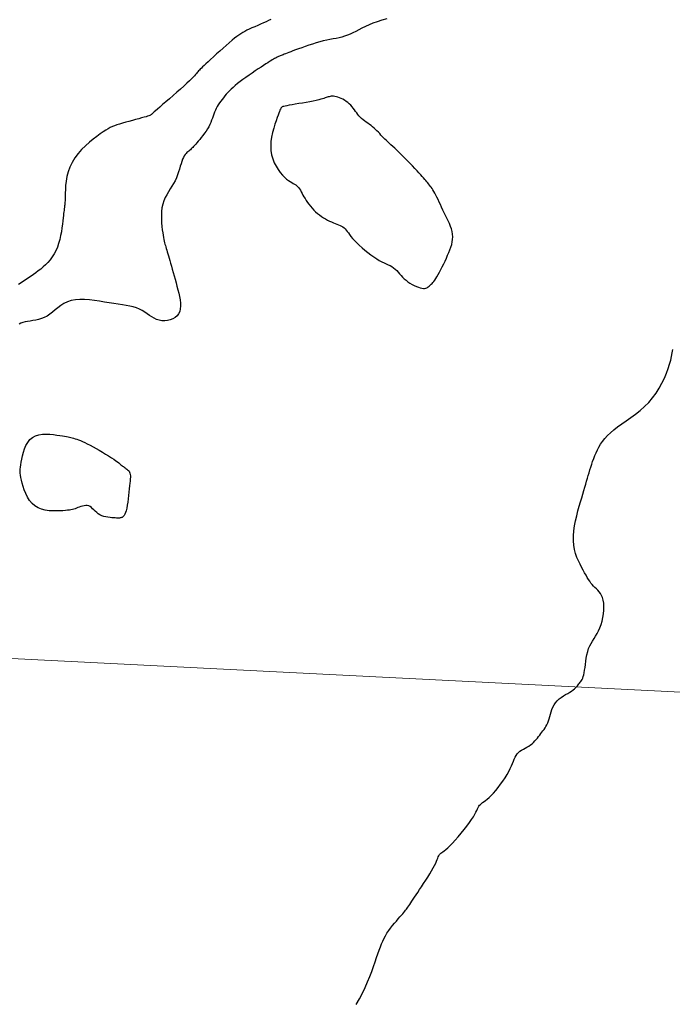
# Model space of a CAD drawing. Header units: millimetres. Extents: x 32690613 to 32693367, y 5343692 to 5344708.
# Tile 527 of 656: x 32692421 to 32692436, y 5344471 to 5344493. Entities that reach past the tile are written whole.
import ezdxf

# ---------------------------------------------------------------- set-up
doc = ezdxf.new("R2010")
doc.units = ezdxf.units.MM
doc.header["$LTSCALE"] = 20
doc.layers.get('0').update_dxf_attribs({"lineweight": 18})
doc.layers.get('Defpoints').update_dxf_attribs({"color": 11, "lineweight": 18})
for name, color, linetype in [('02-DGM_HL_493.00', 102, 'Continuous'), ('02-DGM_HL_493.50', 112, 'Continuous'), ('02-DGM_HL_494.00', 122, 'Continuous')]:
    doc.layers.add(name, color=color, linetype=linetype)

# ---------------------------------------------------------------- blocks, each defined once
blk = doc.blocks.new('A$C78070446')
blk.add_line((4469505.561, 5343027.116), (4470255.144, 5342959.865))

msp = doc.modelspace()

# ---------------------------------------------------------------- linework, layer by layer
at = {"layer": '02-DGM_HL_493.00', "elevation": 493, "flags": 128}
msp.add_lwpolyline([(32692426.617, 5344493.35), (32692426.569, 5344493.328), (32692426.514, 5344493.303), (32692426.454, 5344493.276), (32692426.39, 5344493.248), (32692426.324, 5344493.219), (32692426.259, 5344493.191), (32692426.196, 5344493.163), (32692426.137, 5344493.136), (32692426.085, 5344493.111), (32692426.037, 5344493.086), (32692425.992, 5344493.061), (32692425.948, 5344493.034), (32692425.904, 5344493.005), (32692425.858, 5344492.971), (32692425.807, 5344492.932), (32692425.751, 5344492.886), (32692425.688, 5344492.832), (32692425.62, 5344492.773), (32692425.549, 5344492.71), (32692425.476, 5344492.646), (32692425.404, 5344492.581), (32692425.335, 5344492.518), (32692425.271, 5344492.46), (32692425.214, 5344492.407), (32692425.166, 5344492.363), (32692425.125, 5344492.325), (32692425.091, 5344492.293), (32692425.064, 5344492.266), (32692425.04, 5344492.243), (32692425.021, 5344492.222), (32692425.003, 5344492.203), (32692424.987, 5344492.184), (32692424.972, 5344492.165), (32692424.955, 5344492.144), (32692424.935, 5344492.121), (32692424.911, 5344492.093), (32692424.881, 5344492.061), (32692424.843, 5344492.023), (32692424.797, 5344491.978), (32692424.741, 5344491.926), (32692424.674, 5344491.864), (32692424.598, 5344491.797), (32692424.517, 5344491.725), (32692424.432, 5344491.651), (32692424.349, 5344491.579), (32692424.269, 5344491.51), (32692424.196, 5344491.447), (32692424.132, 5344491.392), (32692424.081, 5344491.347), (32692424.041, 5344491.312), (32692424.011, 5344491.285), (32692423.988, 5344491.265), (32692423.972, 5344491.251), (32692423.961, 5344491.241), (32692423.953, 5344491.233), (32692423.947, 5344491.228), (32692423.941, 5344491.223), (32692423.933, 5344491.217), (32692423.923, 5344491.212), (32692423.908, 5344491.205), (32692423.888, 5344491.198), (32692423.861, 5344491.189), (32692423.826, 5344491.178), (32692423.782, 5344491.165), (32692423.727, 5344491.15), (32692423.663, 5344491.132), (32692423.594, 5344491.114), (32692423.52, 5344491.094), (32692423.445, 5344491.073), (32692423.371, 5344491.052), (32692423.3, 5344491.032), (32692423.235, 5344491.013), (32692423.176, 5344490.994), (32692423.124, 5344490.976), (32692423.075, 5344490.956), (32692423.027, 5344490.934), (32692422.978, 5344490.908), (32692422.925, 5344490.876), (32692422.867, 5344490.839), (32692422.802, 5344490.793), (32692422.727, 5344490.738), (32692422.645, 5344490.676), (32692422.558, 5344490.605), (32692422.471, 5344490.527), (32692422.385, 5344490.442), (32692422.305, 5344490.351), (32692422.232, 5344490.255), (32692422.17, 5344490.155), (32692422.121, 5344490.05), (32692422.084, 5344489.944), (32692422.057, 5344489.838), (32692422.039, 5344489.734), (32692422.027, 5344489.636), (32692422.021, 5344489.545), (32692422.018, 5344489.464), (32692422.017, 5344489.395), (32692422.015, 5344489.339), (32692422.014, 5344489.296), (32692422.013, 5344489.263), (32692422.011, 5344489.239), (32692422.01, 5344489.223), (32692422.008, 5344489.212), (32692422.007, 5344489.205), (32692422.006, 5344489.2), (32692422.005, 5344489.195), (32692422.005, 5344489.191), (32692422.004, 5344489.186), (32692422.004, 5344489.181), (32692422.003, 5344489.175), (32692422.003, 5344489.168), (32692422.002, 5344489.16), (32692422, 5344489.15), (32692421.999, 5344489.139), (32692421.997, 5344489.124), (32692421.994, 5344489.106), (32692421.991, 5344489.082), (32692421.987, 5344489.052), (32692421.983, 5344489.015), (32692421.978, 5344488.969), (32692421.972, 5344488.913), (32692421.965, 5344488.847), (32692421.956, 5344488.772), (32692421.946, 5344488.691), (32692421.932, 5344488.604), (32692421.916, 5344488.516), (32692421.896, 5344488.427), (32692421.871, 5344488.339), (32692421.842, 5344488.256), (32692421.807, 5344488.178), (32692421.768, 5344488.106), (32692421.725, 5344488.039), (32692421.678, 5344487.977), (32692421.628, 5344487.919), (32692421.577, 5344487.865), (32692421.524, 5344487.816), (32692421.47, 5344487.769), (32692421.416, 5344487.726), (32692421.363, 5344487.685), (32692421.309, 5344487.646), (32692421.254, 5344487.608), (32692421.2, 5344487.571), (32692421.144, 5344487.535), (32692421.088, 5344487.499), (32692421.032, 5344487.462), (32692420.974, 5344487.424)], dxfattribs=at)
at = {"layer": '02-DGM_HL_493.50', "elevation": 493.5, "flags": 128}
for points in [[(32692429.213, 5344493.364), (32692429.104, 5344493.334), (32692429.001, 5344493.303), (32692428.904, 5344493.269), (32692428.816, 5344493.233), (32692428.734, 5344493.196), (32692428.658, 5344493.159), (32692428.587, 5344493.122), (32692428.52, 5344493.087), (32692428.455, 5344493.054), (32692428.393, 5344493.024), (32692428.331, 5344492.998), (32692428.269, 5344492.976), (32692428.207, 5344492.958), (32692428.144, 5344492.943), (32692428.078, 5344492.93), (32692428.011, 5344492.917), (32692427.942, 5344492.903), (32692427.869, 5344492.888), (32692427.793, 5344492.871), (32692427.713, 5344492.85), (32692427.632, 5344492.827), (32692427.549, 5344492.801), (32692427.466, 5344492.774), (32692427.386, 5344492.747), (32692427.309, 5344492.72), (32692427.237, 5344492.694), (32692427.172, 5344492.67), (32692427.114, 5344492.649), (32692427.064, 5344492.63), (32692427.019, 5344492.613), (32692426.981, 5344492.599), (32692426.947, 5344492.586), (32692426.918, 5344492.574), (32692426.892, 5344492.564), (32692426.869, 5344492.555), (32692426.848, 5344492.546), (32692426.828, 5344492.538), (32692426.81, 5344492.53), (32692426.792, 5344492.523), (32692426.774, 5344492.515), (32692426.757, 5344492.506), (32692426.739, 5344492.497), (32692426.72, 5344492.487), (32692426.699, 5344492.476), (32692426.676, 5344492.463), (32692426.651, 5344492.448), (32692426.622, 5344492.43), (32692426.589, 5344492.409), (32692426.55, 5344492.385), (32692426.506, 5344492.357), (32692426.456, 5344492.324), (32692426.399, 5344492.286), (32692426.336, 5344492.245), (32692426.269, 5344492.2), (32692426.2, 5344492.153), (32692426.13, 5344492.105), (32692426.061, 5344492.057), (32692425.994, 5344492.008), (32692425.932, 5344491.962), (32692425.875, 5344491.917), (32692425.823, 5344491.874), (32692425.776, 5344491.833), (32692425.732, 5344491.794), (32692425.692, 5344491.755), (32692425.655, 5344491.717), (32692425.621, 5344491.679), (32692425.588, 5344491.641), (32692425.556, 5344491.603), (32692425.526, 5344491.565), (32692425.497, 5344491.525), (32692425.469, 5344491.486), (32692425.443, 5344491.446), (32692425.419, 5344491.405), (32692425.397, 5344491.363), (32692425.378, 5344491.321), (32692425.36, 5344491.278), (32692425.343, 5344491.234), (32692425.327, 5344491.189), (32692425.311, 5344491.143), (32692425.294, 5344491.097), (32692425.275, 5344491.05), (32692425.254, 5344491.002), (32692425.229, 5344490.953), (32692425.2, 5344490.904), (32692425.168, 5344490.855), (32692425.134, 5344490.806), (32692425.098, 5344490.758), (32692425.063, 5344490.713), (32692425.028, 5344490.67), (32692424.994, 5344490.63), (32692424.964, 5344490.595), (32692424.937, 5344490.563), (32692424.913, 5344490.536), (32692424.891, 5344490.512), (32692424.872, 5344490.491), (32692424.854, 5344490.472), (32692424.836, 5344490.455), (32692424.819, 5344490.439), (32692424.801, 5344490.424), (32692424.782, 5344490.408), (32692424.762, 5344490.392), (32692424.742, 5344490.374), (32692424.721, 5344490.353), (32692424.701, 5344490.329), (32692424.681, 5344490.3), (32692424.661, 5344490.266), (32692424.643, 5344490.225), (32692424.626, 5344490.178), (32692424.609, 5344490.125), (32692424.592, 5344490.067), (32692424.574, 5344490.006), (32692424.554, 5344489.942), (32692424.531, 5344489.877), (32692424.506, 5344489.811), (32692424.476, 5344489.746), (32692424.442, 5344489.684), (32692424.404, 5344489.622), (32692424.365, 5344489.56), (32692424.326, 5344489.498), (32692424.288, 5344489.433), (32692424.253, 5344489.367), (32692424.223, 5344489.296), (32692424.199, 5344489.221), (32692424.183, 5344489.141), (32692424.173, 5344489.057), (32692424.169, 5344488.972), (32692424.17, 5344488.886), (32692424.174, 5344488.803), (32692424.181, 5344488.723), (32692424.19, 5344488.649), (32692424.199, 5344488.582), (32692424.208, 5344488.525), (32692424.217, 5344488.475), (32692424.225, 5344488.432), (32692424.233, 5344488.393), (32692424.242, 5344488.359), (32692424.25, 5344488.326), (32692424.259, 5344488.295), (32692424.269, 5344488.263), (32692424.279, 5344488.229), (32692424.289, 5344488.192), (32692424.301, 5344488.153), (32692424.313, 5344488.11), (32692424.327, 5344488.064), (32692424.341, 5344488.014), (32692424.357, 5344487.959), (32692424.375, 5344487.9), (32692424.393, 5344487.836), (32692424.413, 5344487.767), (32692424.434, 5344487.695), (32692424.455, 5344487.619), (32692424.477, 5344487.542), (32692424.498, 5344487.464), (32692424.519, 5344487.385), (32692424.54, 5344487.306), (32692424.559, 5344487.228), (32692424.575, 5344487.152), (32692424.588, 5344487.078), (32692424.596, 5344487.007), (32692424.598, 5344486.941), (32692424.593, 5344486.878), (32692424.579, 5344486.821), (32692424.555, 5344486.77), (32692424.52, 5344486.725), (32692424.476, 5344486.687), (32692424.425, 5344486.657), (32692424.368, 5344486.634), (32692424.307, 5344486.618), (32692424.244, 5344486.611), (32692424.182, 5344486.612), (32692424.121, 5344486.622), (32692424.064, 5344486.641), (32692424.01, 5344486.667), (32692423.957, 5344486.698), (32692423.904, 5344486.733), (32692423.851, 5344486.769), (32692423.797, 5344486.806), (32692423.739, 5344486.841), (32692423.678, 5344486.872), (32692423.612, 5344486.898), (32692423.541, 5344486.92), (32692423.464, 5344486.938), (32692423.383, 5344486.954), (32692423.296, 5344486.969), (32692423.205, 5344486.982), (32692423.108, 5344486.997), (32692423.005, 5344487.012), (32692422.898, 5344487.03), (32692422.787, 5344487.048), (32692422.675, 5344487.065), (32692422.563, 5344487.079), (32692422.452, 5344487.088), (32692422.346, 5344487.09), (32692422.245, 5344487.083), (32692422.152, 5344487.066), (32692422.067, 5344487.037), (32692421.99, 5344486.999), (32692421.92, 5344486.954), (32692421.854, 5344486.904), (32692421.792, 5344486.853), (32692421.732, 5344486.802), (32692421.673, 5344486.756), (32692421.612, 5344486.715), (32692421.55, 5344486.683), (32692421.487, 5344486.659), (32692421.423, 5344486.64), (32692421.359, 5344486.626), (32692421.296, 5344486.615), (32692421.235, 5344486.606), (32692421.177, 5344486.597), (32692421.122, 5344486.586), (32692421.072, 5344486.573), (32692421.026, 5344486.557), (32692420.984, 5344486.539)], [(32692428.528, 5344471.314), (32692428.601, 5344471.441), (32692428.668, 5344471.569), (32692428.728, 5344471.695), (32692428.783, 5344471.819), (32692428.833, 5344471.939), (32692428.877, 5344472.055), (32692428.917, 5344472.165), (32692428.954, 5344472.269), (32692428.986, 5344472.364), (32692429.016, 5344472.452), (32692429.044, 5344472.531), (32692429.07, 5344472.604), (32692429.097, 5344472.672), (32692429.124, 5344472.735), (32692429.152, 5344472.796), (32692429.183, 5344472.854), (32692429.217, 5344472.911), (32692429.256, 5344472.968), (32692429.297, 5344473.024), (32692429.34, 5344473.079), (32692429.384, 5344473.133), (32692429.427, 5344473.183), (32692429.468, 5344473.231), (32692429.506, 5344473.274), (32692429.541, 5344473.313), (32692429.57, 5344473.346), (32692429.594, 5344473.375), (32692429.615, 5344473.401), (32692429.634, 5344473.425), (32692429.651, 5344473.448), (32692429.668, 5344473.471), (32692429.685, 5344473.496), (32692429.704, 5344473.523), (32692429.725, 5344473.553), (32692429.748, 5344473.587), (32692429.774, 5344473.626), (32692429.803, 5344473.668), (32692429.835, 5344473.715), (32692429.87, 5344473.767), (32692429.907, 5344473.823), (32692429.948, 5344473.885), (32692429.992, 5344473.951), (32692430.038, 5344474.021), (32692430.084, 5344474.094), (32692430.13, 5344474.166), (32692430.174, 5344474.238), (32692430.215, 5344474.306), (32692430.252, 5344474.37), (32692430.283, 5344474.428), (32692430.308, 5344474.479), (32692430.328, 5344474.522), (32692430.343, 5344474.559), (32692430.355, 5344474.59), (32692430.365, 5344474.616), (32692430.374, 5344474.638), (32692430.383, 5344474.656), (32692430.394, 5344474.672), (32692430.407, 5344474.685), (32692430.424, 5344474.699), (32692430.444, 5344474.713), (32692430.469, 5344474.731), (32692430.5, 5344474.754), (32692430.536, 5344474.783), (32692430.578, 5344474.82), (32692430.627, 5344474.868), (32692430.684, 5344474.927), (32692430.746, 5344474.995), (32692430.811, 5344475.069), (32692430.877, 5344475.148), (32692430.943, 5344475.229), (32692431.005, 5344475.308), (32692431.061, 5344475.384), (32692431.11, 5344475.454), (32692431.15, 5344475.516), (32692431.181, 5344475.57), (32692431.206, 5344475.617), (32692431.226, 5344475.657), (32692431.243, 5344475.692), (32692431.258, 5344475.723), (32692431.273, 5344475.749), (32692431.289, 5344475.772), (32692431.309, 5344475.792), (32692431.332, 5344475.812), (32692431.358, 5344475.832), (32692431.388, 5344475.854), (32692431.422, 5344475.879), (32692431.46, 5344475.909), (32692431.501, 5344475.946), (32692431.547, 5344475.99), (32692431.597, 5344476.043), (32692431.649, 5344476.104), (32692431.703, 5344476.17), (32692431.757, 5344476.241), (32692431.809, 5344476.314), (32692431.859, 5344476.387), (32692431.904, 5344476.459), (32692431.943, 5344476.529), (32692431.976, 5344476.593), (32692432.003, 5344476.654), (32692432.025, 5344476.709), (32692432.045, 5344476.761), (32692432.064, 5344476.807), (32692432.083, 5344476.85), (32692432.105, 5344476.889), (32692432.13, 5344476.923), (32692432.159, 5344476.953), (32692432.193, 5344476.981), (32692432.23, 5344477.005), (32692432.269, 5344477.029), (32692432.309, 5344477.051), (32692432.349, 5344477.074), (32692432.389, 5344477.098), (32692432.426, 5344477.123), (32692432.462, 5344477.15), (32692432.495, 5344477.18), (32692432.525, 5344477.211), (32692432.554, 5344477.243), (32692432.582, 5344477.276), (32692432.608, 5344477.31), (32692432.634, 5344477.343), (32692432.659, 5344477.376), (32692432.684, 5344477.408), (32692432.708, 5344477.439), (32692432.731, 5344477.471), (32692432.754, 5344477.504), (32692432.775, 5344477.538), (32692432.795, 5344477.575), (32692432.814, 5344477.615), (32692432.831, 5344477.658), (32692432.846, 5344477.706), (32692432.86, 5344477.756), (32692432.875, 5344477.809), (32692432.89, 5344477.863), (32692432.908, 5344477.917), (32692432.93, 5344477.97), (32692432.956, 5344478.02), (32692432.987, 5344478.067), (32692433.025, 5344478.11), (32692433.068, 5344478.15), (32692433.114, 5344478.185), (32692433.163, 5344478.218), (32692433.212, 5344478.248), (32692433.26, 5344478.276), (32692433.305, 5344478.302), (32692433.345, 5344478.327), (32692433.381, 5344478.352), (32692433.411, 5344478.376), (32692433.437, 5344478.399), (32692433.459, 5344478.422), (32692433.478, 5344478.444), (32692433.495, 5344478.465), (32692433.511, 5344478.486), (32692433.526, 5344478.506), (32692433.541, 5344478.525), (32692433.556, 5344478.544), (32692433.57, 5344478.565), (32692433.584, 5344478.589), (32692433.597, 5344478.617), (32692433.609, 5344478.651), (32692433.621, 5344478.69), (32692433.631, 5344478.738), (32692433.64, 5344478.793), (32692433.648, 5344478.856), (32692433.656, 5344478.924), (32692433.666, 5344478.995), (32692433.677, 5344479.067), (32692433.691, 5344479.139), (32692433.708, 5344479.209), (32692433.729, 5344479.276), (32692433.755, 5344479.336), (32692433.785, 5344479.393), (32692433.817, 5344479.447), (32692433.851, 5344479.501), (32692433.886, 5344479.555), (32692433.92, 5344479.612), (32692433.953, 5344479.673), (32692433.982, 5344479.74), (32692434.008, 5344479.813), (32692434.03, 5344479.893), (32692434.048, 5344479.975), (32692434.06, 5344480.059), (32692434.068, 5344480.141), (32692434.07, 5344480.22), (32692434.066, 5344480.294), (32692434.057, 5344480.361), (32692434.041, 5344480.418), (32692434.02, 5344480.468), (32692433.994, 5344480.51), (32692433.965, 5344480.548), (32692433.934, 5344480.582), (32692433.902, 5344480.613), (32692433.87, 5344480.644), (32692433.839, 5344480.675), (32692433.809, 5344480.708), (32692433.781, 5344480.744), (32692433.754, 5344480.783), (32692433.727, 5344480.825), (32692433.699, 5344480.87), (32692433.671, 5344480.92), (32692433.64, 5344480.974), (32692433.608, 5344481.033), (32692433.573, 5344481.097), (32692433.537, 5344481.166), (32692433.502, 5344481.24), (32692433.468, 5344481.319), (32692433.438, 5344481.404), (32692433.414, 5344481.494), (32692433.397, 5344481.59), (32692433.388, 5344481.691), (32692433.388, 5344481.798), (32692433.398, 5344481.909), (32692433.414, 5344482.021), (32692433.436, 5344482.135), (32692433.462, 5344482.247), (32692433.491, 5344482.356), (32692433.52, 5344482.461), (32692433.548, 5344482.559), (32692433.575, 5344482.651), (32692433.599, 5344482.735), (32692433.622, 5344482.813), (32692433.643, 5344482.886), (32692433.663, 5344482.956), (32692433.683, 5344483.022), (32692433.701, 5344483.087), (32692433.72, 5344483.15), (32692433.738, 5344483.213), (32692433.757, 5344483.277), (32692433.776, 5344483.34), (32692433.797, 5344483.403), (32692433.819, 5344483.467), (32692433.842, 5344483.53), (32692433.867, 5344483.594), (32692433.895, 5344483.657), (32692433.925, 5344483.721), (32692433.959, 5344483.785), (32692433.997, 5344483.849), (32692434.041, 5344483.913), (32692434.091, 5344483.978), (32692434.149, 5344484.042), (32692434.216, 5344484.108), (32692434.291, 5344484.173), (32692434.377, 5344484.239), (32692434.471, 5344484.306), (32692434.57, 5344484.376), (32692434.673, 5344484.449), (32692434.778, 5344484.525), (32692434.88, 5344484.607), (32692434.98, 5344484.694), (32692435.074, 5344484.787), (32692435.16, 5344484.888), (32692435.238, 5344484.994), (32692435.308, 5344485.104), (32692435.37, 5344485.216), (32692435.424, 5344485.327), (32692435.47, 5344485.436), (32692435.509, 5344485.541), (32692435.541, 5344485.64), (32692435.565, 5344485.731), (32692435.583, 5344485.815), (32692435.598, 5344485.893), (32692435.611, 5344485.966)]]:
    msp.add_lwpolyline(points, dxfattribs=at)
at = {"layer": '02-DGM_HL_494.00', "elevation": 494, "flags": 128}
for points in [[(32692428.492, 5344488.407), (32692428.542, 5344488.355), (32692428.598, 5344488.3), (32692428.66, 5344488.245), (32692428.724, 5344488.19), (32692428.791, 5344488.136), (32692428.858, 5344488.086), (32692428.923, 5344488.039), (32692428.987, 5344487.998), (32692429.046, 5344487.963), (32692429.101, 5344487.934), (32692429.153, 5344487.909), (32692429.202, 5344487.887), (32692429.247, 5344487.866), (32692429.289, 5344487.845), (32692429.329, 5344487.823), (32692429.366, 5344487.797), (32692429.401, 5344487.768), (32692429.434, 5344487.736), (32692429.466, 5344487.701), (32692429.499, 5344487.665), (32692429.532, 5344487.627), (32692429.566, 5344487.589), (32692429.603, 5344487.552), (32692429.643, 5344487.517), (32692429.686, 5344487.483), (32692429.732, 5344487.452), (32692429.779, 5344487.424), (32692429.827, 5344487.4), (32692429.874, 5344487.379), (32692429.919, 5344487.361), (32692429.961, 5344487.348), (32692429.999, 5344487.34), (32692430.032, 5344487.337), (32692430.06, 5344487.337), (32692430.085, 5344487.342), (32692430.106, 5344487.349), (32692430.125, 5344487.359), (32692430.142, 5344487.371), (32692430.158, 5344487.385), (32692430.174, 5344487.399), (32692430.191, 5344487.414), (32692430.208, 5344487.43), (32692430.226, 5344487.448), (32692430.245, 5344487.468), (32692430.265, 5344487.493), (32692430.287, 5344487.522), (32692430.311, 5344487.556), (32692430.336, 5344487.597), (32692430.364, 5344487.644), (32692430.393, 5344487.698), (32692430.424, 5344487.756), (32692430.455, 5344487.818), (32692430.486, 5344487.883), (32692430.517, 5344487.948), (32692430.547, 5344488.014), (32692430.575, 5344488.079), (32692430.602, 5344488.141), (32692430.626, 5344488.202), (32692430.647, 5344488.261), (32692430.665, 5344488.319), (32692430.678, 5344488.376), (32692430.686, 5344488.433), (32692430.689, 5344488.49), (32692430.685, 5344488.548), (32692430.675, 5344488.606), (32692430.66, 5344488.665), (32692430.639, 5344488.724), (32692430.615, 5344488.785), (32692430.587, 5344488.845), (32692430.558, 5344488.906), (32692430.528, 5344488.967), (32692430.498, 5344489.029), (32692430.468, 5344489.09), (32692430.439, 5344489.151), (32692430.412, 5344489.21), (32692430.385, 5344489.268), (32692430.359, 5344489.323), (32692430.334, 5344489.375), (32692430.311, 5344489.423), (32692430.288, 5344489.466), (32692430.267, 5344489.505), (32692430.246, 5344489.54), (32692430.226, 5344489.571), (32692430.207, 5344489.599), (32692430.187, 5344489.625), (32692430.168, 5344489.649), (32692430.149, 5344489.673), (32692430.129, 5344489.697), (32692430.108, 5344489.722), (32692430.086, 5344489.748), (32692430.062, 5344489.776), (32692430.036, 5344489.807), (32692430.006, 5344489.841), (32692429.972, 5344489.879), (32692429.933, 5344489.921), (32692429.889, 5344489.968), (32692429.839, 5344490.02), (32692429.785, 5344490.077), (32692429.727, 5344490.136), (32692429.668, 5344490.197), (32692429.608, 5344490.258), (32692429.549, 5344490.317), (32692429.492, 5344490.373), (32692429.439, 5344490.425), (32692429.39, 5344490.471), (32692429.346, 5344490.512), (32692429.306, 5344490.55), (32692429.269, 5344490.584), (32692429.235, 5344490.616), (32692429.203, 5344490.646), (32692429.172, 5344490.676), (32692429.142, 5344490.705), (32692429.113, 5344490.736), (32692429.083, 5344490.767), (32692429.054, 5344490.799), (32692429.024, 5344490.831), (32692428.993, 5344490.862), (32692428.962, 5344490.893), (32692428.929, 5344490.923), (32692428.896, 5344490.952), (32692428.861, 5344490.979), (32692428.825, 5344491.005), (32692428.789, 5344491.031), (32692428.753, 5344491.056), (32692428.717, 5344491.082), (32692428.683, 5344491.109), (32692428.65, 5344491.136), (32692428.619, 5344491.165), (32692428.591, 5344491.196), (32692428.564, 5344491.229), (32692428.539, 5344491.263), (32692428.514, 5344491.297), (32692428.489, 5344491.332), (32692428.463, 5344491.366), (32692428.436, 5344491.4), (32692428.406, 5344491.432), (32692428.374, 5344491.463), (32692428.34, 5344491.492), (32692428.304, 5344491.519), (32692428.266, 5344491.544), (32692428.229, 5344491.566), (32692428.191, 5344491.585), (32692428.154, 5344491.601), (32692428.119, 5344491.614), (32692428.085, 5344491.623), (32692428.054, 5344491.63), (32692428.024, 5344491.633), (32692427.996, 5344491.634), (32692427.969, 5344491.633), (32692427.944, 5344491.63), (32692427.921, 5344491.625), (32692427.899, 5344491.619), (32692427.878, 5344491.613), (32692427.858, 5344491.605), (32692427.835, 5344491.597), (32692427.808, 5344491.588), (32692427.777, 5344491.577), (32692427.739, 5344491.566), (32692427.692, 5344491.554), (32692427.636, 5344491.541), (32692427.569, 5344491.527), (32692427.493, 5344491.513), (32692427.411, 5344491.498), (32692427.328, 5344491.483), (32692427.245, 5344491.469), (32692427.165, 5344491.456), (32692427.093, 5344491.443), (32692427.03, 5344491.432), (32692426.979, 5344491.423), (32692426.94, 5344491.415), (32692426.91, 5344491.408), (32692426.889, 5344491.402), (32692426.874, 5344491.396), (32692426.863, 5344491.39), (32692426.856, 5344491.384), (32692426.851, 5344491.377), (32692426.845, 5344491.369), (32692426.839, 5344491.358), (32692426.832, 5344491.343), (32692426.823, 5344491.323), (32692426.812, 5344491.296), (32692426.798, 5344491.26), (32692426.781, 5344491.214), (32692426.76, 5344491.157), (32692426.736, 5344491.088), (32692426.709, 5344491.007), (32692426.682, 5344490.918), (32692426.658, 5344490.823), (32692426.637, 5344490.723), (32692426.622, 5344490.621), (32692426.616, 5344490.519), (32692426.619, 5344490.419), (32692426.635, 5344490.323), (32692426.66, 5344490.232), (32692426.695, 5344490.146), (32692426.735, 5344490.067), (32692426.78, 5344489.994), (32692426.828, 5344489.929), (32692426.877, 5344489.872), (32692426.925, 5344489.823), (32692426.969, 5344489.783), (32692427.011, 5344489.751), (32692427.049, 5344489.726), (32692427.085, 5344489.704), (32692427.118, 5344489.686), (32692427.148, 5344489.669), (32692427.175, 5344489.652), (32692427.2, 5344489.634), (32692427.223, 5344489.612), (32692427.243, 5344489.588), (32692427.262, 5344489.56), (32692427.281, 5344489.53), (32692427.299, 5344489.497), (32692427.318, 5344489.462), (32692427.338, 5344489.425), (32692427.36, 5344489.386), (32692427.385, 5344489.345), (32692427.411, 5344489.303), (32692427.44, 5344489.26), (32692427.472, 5344489.217), (32692427.505, 5344489.174), (32692427.541, 5344489.131), (32692427.579, 5344489.09), (32692427.62, 5344489.051), (32692427.662, 5344489.014), (32692427.706, 5344488.979), (32692427.751, 5344488.947), (32692427.797, 5344488.917), (32692427.843, 5344488.889), (32692427.888, 5344488.864), (32692427.933, 5344488.842), (32692427.977, 5344488.822), (32692428.019, 5344488.804), (32692428.059, 5344488.789), (32692428.097, 5344488.774), (32692428.134, 5344488.76), (32692428.168, 5344488.745), (32692428.2, 5344488.73), (32692428.229, 5344488.712), (32692428.256, 5344488.692), (32692428.281, 5344488.669), (32692428.305, 5344488.642), (32692428.328, 5344488.611), (32692428.353, 5344488.578), (32692428.381, 5344488.54), (32692428.412, 5344488.499), (32692428.449, 5344488.455)], [(32692421.034, 5344483.45), (32692421.046, 5344483.517), (32692421.062, 5344483.591), (32692421.082, 5344483.669), (32692421.108, 5344483.747), (32692421.139, 5344483.822), (32692421.179, 5344483.892), (32692421.227, 5344483.953), (32692421.284, 5344484.003), (32692421.351, 5344484.038), (32692421.427, 5344484.061), (32692421.507, 5344484.073), (32692421.591, 5344484.076), (32692421.674, 5344484.073), (32692421.755, 5344484.065), (32692421.83, 5344484.055), (32692421.898, 5344484.045), (32692421.956, 5344484.035), (32692422.005, 5344484.027), (32692422.047, 5344484.02), (32692422.084, 5344484.014), (32692422.116, 5344484.007), (32692422.146, 5344484), (32692422.176, 5344483.993), (32692422.206, 5344483.984), (32692422.239, 5344483.974), (32692422.275, 5344483.963), (32692422.315, 5344483.948), (32692422.358, 5344483.932), (32692422.405, 5344483.912), (32692422.456, 5344483.889), (32692422.512, 5344483.862), (32692422.574, 5344483.83), (32692422.64, 5344483.794), (32692422.71, 5344483.755), (32692422.781, 5344483.714), (32692422.853, 5344483.671), (32692422.923, 5344483.628), (32692422.989, 5344483.587), (32692423.05, 5344483.547), (32692423.103, 5344483.512), (32692423.148, 5344483.48), (32692423.185, 5344483.453), (32692423.216, 5344483.43), (32692423.242, 5344483.409), (32692423.263, 5344483.391), (32692423.283, 5344483.376), (32692423.301, 5344483.361), (32692423.319, 5344483.348), (32692423.337, 5344483.335), (32692423.357, 5344483.322), (32692423.377, 5344483.308), (32692423.396, 5344483.294), (32692423.415, 5344483.279), (32692423.432, 5344483.263), (32692423.446, 5344483.245), (32692423.458, 5344483.224), (32692423.467, 5344483.202), (32692423.472, 5344483.176), (32692423.475, 5344483.146), (32692423.475, 5344483.111), (32692423.474, 5344483.072), (32692423.47, 5344483.027), (32692423.465, 5344482.975), (32692423.459, 5344482.916), (32692423.452, 5344482.85), (32692423.445, 5344482.778), (32692423.436, 5344482.703), (32692423.427, 5344482.627), (32692423.416, 5344482.553), (32692423.405, 5344482.483), (32692423.393, 5344482.419), (32692423.38, 5344482.363), (32692423.365, 5344482.319), (32692423.351, 5344482.283), (32692423.336, 5344482.257), (32692423.32, 5344482.237), (32692423.305, 5344482.223), (32692423.291, 5344482.214), (32692423.278, 5344482.209), (32692423.265, 5344482.205), (32692423.254, 5344482.202), (32692423.244, 5344482.2), (32692423.233, 5344482.198), (32692423.221, 5344482.198), (32692423.206, 5344482.197), (32692423.188, 5344482.198), (32692423.165, 5344482.199), (32692423.137, 5344482.2), (32692423.102, 5344482.202), (32692423.063, 5344482.204), (32692423.02, 5344482.209), (32692422.974, 5344482.215), (32692422.927, 5344482.224), (32692422.881, 5344482.236), (32692422.836, 5344482.251), (32692422.794, 5344482.271), (32692422.756, 5344482.295), (32692422.722, 5344482.322), (32692422.69, 5344482.351), (32692422.661, 5344482.381), (32692422.632, 5344482.408), (32692422.603, 5344482.433), (32692422.574, 5344482.454), (32692422.544, 5344482.469), (32692422.511, 5344482.476), (32692422.476, 5344482.478), (32692422.441, 5344482.474), (32692422.405, 5344482.467), (32692422.369, 5344482.456), (32692422.333, 5344482.444), (32692422.299, 5344482.431), (32692422.267, 5344482.419), (32692422.238, 5344482.408), (32692422.209, 5344482.399), (32692422.179, 5344482.391), (32692422.147, 5344482.384), (32692422.111, 5344482.378), (32692422.07, 5344482.372), (32692422.021, 5344482.367), (32692421.964, 5344482.363), (32692421.897, 5344482.358), (32692421.822, 5344482.356), (32692421.741, 5344482.357), (32692421.657, 5344482.363), (32692421.573, 5344482.376), (32692421.49, 5344482.397), (32692421.411, 5344482.429), (32692421.34, 5344482.472), (32692421.276, 5344482.527), (32692421.222, 5344482.594), (32692421.175, 5344482.667), (32692421.135, 5344482.746), (32692421.102, 5344482.826), (32692421.075, 5344482.905), (32692421.054, 5344482.98), (32692421.037, 5344483.048), (32692421.025, 5344483.107), (32692421.016, 5344483.159), (32692421.011, 5344483.205), (32692421.01, 5344483.249), (32692421.012, 5344483.294), (32692421.017, 5344483.34), (32692421.024, 5344483.391)]]:
    msp.add_lwpolyline(points, close=True, dxfattribs=at)

# ---------------------------------------------------------------- block references
at = {"layer": 'Defpoints', "rotation": 2.237485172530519}
msp.add_blockref('A$C78070446', (28434719.524, -168960.664), dxfattribs=at)

doc.saveas('drawing.dxf')
